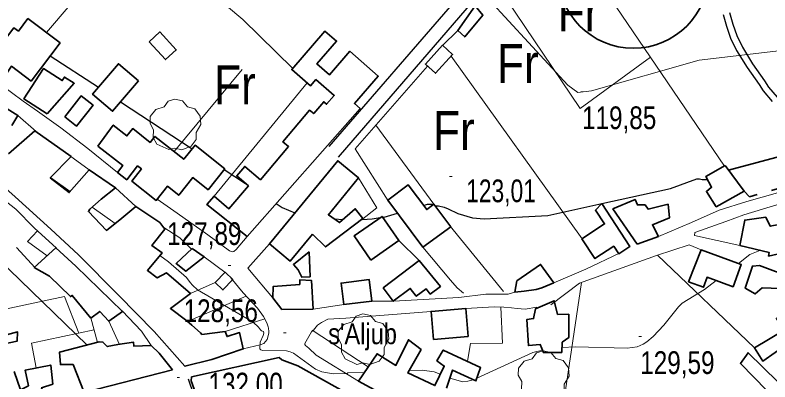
# Model space of a CAD drawing. Extents: x 483847 to 488453, y 4383581 to 4386795.
# Drawn here: x 486183.5 to 486474.2, y 4386220.2 to 4386361.3 of the extents above; entities that cross this region are included whole.
import ezdxf
from ezdxf.enums import TextEntityAlignment as Align

# ---------------------------------------------------------------- set-up
doc = ezdxf.new("R2010")
doc.units = 0
doc.header["$LTSCALE"] = 3.8
doc.linetypes.add('LONG_DASHED', pattern=[7.5, 6, -1.5])
for name, color, linetype, lineweight in [('29', 7, 'Continuous', 13), ('36', 7, 'Continuous', 25), ('37', 7, 'Continuous', 25), ('38', 7, 'Continuous', 25), ('47', 7, 'Continuous', 35), ('49', 7, 'LONG_DASHED', 35), ('51', 7, 'Continuous', 13), ('6', 7, 'Continuous', 35), ('7', 7, 'Continuous', 13), ('8', 7, 'Continuous', 25), ('9', 7, 'Continuous', 13)]:
    doc.layers.add(name, color=color, linetype=linetype, lineweight=lineweight)
doc.layers.add('31', color=7, linetype='Continuous')
doc.layers.add('5', color=7, linetype='Continuous')

msp = doc.modelspace()

# ---------------------------------------------------------------- linework, layer by layer
at = {"layer": '29'}
for points in [[(486242.69, 4386309.58), (486238.15, 4386311.7), (486236.74, 4386314.24), (486236.84, 4386317.22), (486235.47, 4386319.63), (486235.51, 4386322.38), (486237.67, 4386324.98), (486240.86, 4386325.98), (486242.51, 4386328.17), (486245.08, 4386329), (486247.94, 4386328.35), (486249.89, 4386326.08), (486252.7, 4386325.26), (486254.83, 4386322.41), (486255.07, 4386319.28), (486253.19, 4386316.13), (486253.19, 4386313.45), (486251.37, 4386310.84), (486247.75, 4386309.5), (486244.98, 4386310.13)], [(486315.11, 4386226.91), (486310.57, 4386229.03), (486309.16, 4386231.57), (486309.26, 4386234.55), (486307.89, 4386236.96), (486307.93, 4386239.71), (486310.09, 4386242.31), (486313.28, 4386243.31), (486314.93, 4386245.5), (486317.5, 4386246.33), (486320.36, 4386245.68), (486322.31, 4386243.41), (486325.12, 4386242.59), (486327.25, 4386239.74), (486327.49, 4386236.61), (486325.61, 4386233.46), (486325.61, 4386230.78), (486323.79, 4386228.17), (486320.17, 4386226.83), (486317.4, 4386227.46)], [(486384.54, 4386212.71), (486380, 4386214.83), (486378.59, 4386217.37), (486378.69, 4386220.35), (486377.32, 4386222.76), (486377.36, 4386225.51), (486379.52, 4386228.11), (486382.71, 4386229.11), (486384.36, 4386231.3), (486386.93, 4386232.13), (486389.79, 4386231.48), (486391.74, 4386229.21), (486394.55, 4386228.39), (486396.68, 4386225.54), (486396.92, 4386222.41), (486395.04, 4386219.26), (486395.04, 4386216.58), (486393.22, 4386213.97), (486389.6, 4386212.63), (486386.83, 4386213.26)]]:
    msp.add_lwpolyline(points, close=True, dxfattribs=at)
at = {"layer": '36'}
for points in [[(486304.43, 4386310.75), (486353.58, 4386367.64), (486419.82, 4386442.75)], [(486308, 4386306.63), (486357.67, 4386364.07), (486425.71, 4386441.21), (486426.98, 4386442.73)]]:
    msp.add_lwpolyline(points, dxfattribs=at)
at = {"layer": '37'}
msp.add_lwpolyline([(486250.21, 4386221.39), (486271.88, 4386157.73), (486289.38, 4386103.83)], dxfattribs=at)
at = {"layer": '38'}
for points in [[(486456.28, 4386361.56), (486457.49, 4386357.04), (486459.08, 4386352.46), (486461.38, 4386347.77), (486465.43, 4386341.18), (486470.08, 4386334.64), (486471.67, 4386332.15), (486475.04, 4386328.04)], [(486458.73, 4386362.31), (486459.94, 4386357.8), (486461.44, 4386353.44), (486463.62, 4386349.01), (486467.57, 4386342.59), (486472.2, 4386336.07), (486473.74, 4386333.66), (486476.97, 4386329.72)]]:
    msp.add_lwpolyline(points, dxfattribs=at)
at = {"layer": '47'}
for points in [[(486360.76, 4386364.92), (486354.09, 4386355.41), (486356.68, 4386352.97), (486363.71, 4386361.27)], [(486177.46, 4386334.9), (486165.66, 4386343.78), (486173.16, 4386353.75), (486178.14, 4386349.99), (486183.04, 4386356.48), (486184.75, 4386355.18), (486188.44, 4386360.04), (486200.81, 4386350.64), (486189.64, 4386335.95), (486182.1, 4386341.66)], [(486235.17, 4386351.11), (486241.47, 4386344.22), (486245.56, 4386347.96), (486239.26, 4386354.85)], [(486272.89, 4386276.13), (486316.37, 4386325.41), (486314.17, 4386327.33), (486323.38, 4386337.89), (486312.45, 4386347.41), (486304.6, 4386338.41), (486299.78, 4386342.59), (486307.34, 4386351.32), (486302.82, 4386355.21), (486290.07, 4386340.4), (486297.31, 4386334.14), (486299.37, 4386336.53), (486306.41, 4386330.45), (486303.49, 4386327.06), (486302.39, 4386327.99), (486298.56, 4386323.46), (486296.95, 4386324.81), (486286.67, 4386312.56), (486288.82, 4386310.73), (486277.98, 4386298.01), (486271.96, 4386303.12), (486268.84, 4386299.45), (486273.37, 4386295.58), (486265.86, 4386286.79), (486260.14, 4386291.66), (486257.4, 4386288.44)], [(486348.08, 4386349.72), (486341.53, 4386342.5), (486345.45, 4386338.95), (486352, 4386346.17)], [(486230.98, 4386336.09), (486221.02, 4386324.35), (486213.35, 4386330.86), (486223.31, 4386342.6)], [(486195.91, 4386323.31), (486186.91, 4386329.06), (486194.4, 4386340.79), (486201.65, 4386336.15), (486202.52, 4386337.51), (486206.25, 4386335.11)], [(486202.64, 4386322.24), (486208.94, 4386330.25), (486213.51, 4386326.66), (486207.21, 4386318.65)], [(486215.39, 4386310.95), (486225.04, 4386303.46), (486222.96, 4386300.79), (486226.53, 4386298), (486230.66, 4386303.29), (486232.12, 4386302.14), (486228.44, 4386297.48), (486237.88, 4386290.02), (486242.19, 4386295.47), (486246.52, 4386292.02), (486251.95, 4386298.84), (486257.84, 4386294.14), (486264.24, 4386302.16), (486252.81, 4386311.27), (486248.48, 4386305.84), (486237.37, 4386314.68), (486235.51, 4386312.34), (486228.81, 4386317.66), (486226.55, 4386314.82), (486221.28, 4386318.99)], [(486457.05, 4386303.43), (486464.26, 4386293.58), (486453.59, 4386287.58), (486449.78, 4386293.48), (486451.75, 4386295.11), (486449.56, 4386299.26)], [(486340.52, 4386272.09), (486327.04, 4386290.06), (486334.9, 4386295.97), (486342.04, 4386286.47), (486344.8, 4386288.54), (486351.3, 4386279.85)], [(486409.49, 4386288.81), (486420.28, 4386272.3), (486415.98, 4386269.49), (486414.07, 4386272.39), (486406.84, 4386267.64), (486401.84, 4386275.24), (486410.53, 4386280.97), (486407.03, 4386286.27)], [(486423.15, 4386273.23), (486413.74, 4386286.72), (486422.27, 4386290.43), (486423.21, 4386288.31), (486426.14, 4386288.34), (486427.32, 4386286.68), (486435, 4386288.52), (486435.6, 4386283.33), (486428.96, 4386280.65), (486431.3, 4386276.19)], [(486320.56, 4386267.05), (486331.34, 4386274.54), (486324.85, 4386283.87), (486314.07, 4386276.38)], [(486462.69, 4386272.66), (486473.98, 4386269.95), (486473.73, 4386268.6), (486496.09, 4386273.69), (486494.01, 4386280.09), (486491.31, 4386280.66), (486490.37, 4386283.15), (486474.35, 4386280.08), (486472.6, 4386283.55), (486464.55, 4386282.47)], [(486224.83, 4386247.33), (486206.92, 4386264.77), (486199.22, 4386271.79), (486190.86, 4386264.25), (486196.74, 4386260.87), (486204.8, 4386253.02), (486205.49, 4386253.46), (486212.71, 4386244.73), (486216.13, 4386247.31), (486219.6, 4386243.51)], [(486251.74, 4386271.56), (486256.27, 4386268.27), (486249.29, 4386262.74), (486245.51, 4386265.79)], [(486296.74, 4386270.24), (486297.13, 4386260.63), (486293.98, 4386260.45), (486292.59, 4386263.32), (486290.67, 4386265.3)], [(486447.73, 4386271), (486463.18, 4386265.38), (486460.06, 4386256.81), (486450.06, 4386260.42), (486448.69, 4386256.63), (486442.92, 4386258.7)], [(486339.17, 4386266.93), (486325.28, 4386256.32), (486329.18, 4386251.19), (486335.69, 4386256.15), (486337.99, 4386253.12), (486341.83, 4386256.04), (486343.41, 4386253.95), (486347.35, 4386256.94)], [(486390.97, 4386258.31), (486386.37, 4386256.42), (486384.25, 4386255.7), (486379.59, 4386255.09), (486375.99, 4386254.7), (486376.8, 4386259.04), (486385.89, 4386265.36)], [(486470.23, 4386264.98), (486496.65, 4386255.07), (486486.58, 4386248.69), (486487.51, 4386245.9), (486493.64, 4386249.26), (486495.23, 4386244.88), (486471.5, 4386228.19), (486468.28, 4386233.34), (486479.7, 4386240.08), (486476.77, 4386244.62), (486480.39, 4386246.45), (486477.55, 4386252.19), (486478.13, 4386256.16), (486471.31, 4386256.41), (486468.57, 4386254.05), (486464.7, 4386256.28), (486467.52, 4386264.72)], [(486264.37, 4386262.37), (486267.33, 4386259.55), (486263.52, 4386255.56), (486260.56, 4386258.38)], [(486298.31, 4386248.23), (486286.3, 4386248.03), (486282.76, 4386252.5), (486282.9, 4386256.93), (486293.11, 4386257.68), (486293.21, 4386259.48), (486297.71, 4386259.19)], [(486310.11, 4386249.94), (486320.95, 4386251.28), (486319.93, 4386259.55), (486309.09, 4386258.21)], [(486396.73, 4386246.3), (486396.75, 4386237.22), (486394.24, 4386235.45), (486394.04, 4386231.55), (486386.98, 4386231.43), (486385.75, 4386234.52), (486381.24, 4386234.14), (486380.64, 4386244.2), (486383.19, 4386244.54), (486383.92, 4386248.28), (486391.17, 4386251.4), (486392.45, 4386246.13)], [(486357.06, 4386248.44), (486343.75, 4386247.31), (486344.66, 4386236.54), (486357.97, 4386237.67)], [(486244.09, 4386224.77), (486210.05, 4386216.03), (486205.86, 4386226.82), (486200.98, 4386226.81), (486200.6, 4386231.62), (486215.88, 4386235.53), (486217.31, 4386235.51), (486219.01, 4386233.76), (486223.07, 4386234.53), (486229.09, 4386235.49), (486229.29, 4386233.91), (486235.9, 4386234.12), (486239.01, 4386231.22)], [(486327.58, 4386206.77), (486292.36, 4386226.33), (486286.25, 4386228.67), (486285.21, 4386229.51), (486251.48, 4386222.11), (486251.31, 4386220.62), (486258.53, 4386200.55), (486261.92, 4386201.4), (486260.82, 4386208.85), (486264.51, 4386209.47), (486264.6, 4386210.44), (486270.09, 4386211.64), (486269.71, 4386216.07), (486277.51, 4386215.89), (486278.23, 4386213.63), (486278.28, 4386207.17), (486287.56, 4386205.31), (486293.45, 4386202.68), (486294.59, 4386203.56), (486303.32, 4386200.36), (486305.31, 4386202.96), (486320.86, 4386193.66)]]:
    msp.add_lwpolyline(points, close=True, dxfattribs=at)
for points in [[(486167.31, 4386333.4), (486184.57, 4386322.72), (486182.19, 4386318.85)], [(486180.98, 4386307.91), (486191.16, 4386316.77), (486205.13, 4386306.89), (486197.06, 4386298.75), (486204.33, 4386293.02), (486212.03, 4386301.77), (486222.21, 4386294.87), (486216.6, 4386290.52), (486212.26, 4386286.61), (486211.73, 4386285.71), (486218.75, 4386278.48), (486224.6, 4386283.13), (486229.99, 4386287.63), (486239.2, 4386281.49), (486241.12, 4386278.91), (486236.15, 4386272.68), (486240.09, 4386269.85), (486234.44, 4386263.1), (486238.22, 4386260.2), (486241.78, 4386262.1), (486251.04, 4386254.16), (486243.31, 4386248.42), (486249.69, 4386243.67), (486251.62, 4386242.07), (486254.95, 4386239.02), (486255.47, 4386238.41), (486264.42, 4386239.56), (486265.14, 4386237.6), (486269.96, 4386239.18), (486271.37, 4386232.86), (486259.23, 4386228.76), (486248.92, 4386226.2), (486237.1, 4386239.58), (486223.27, 4386253.58), (486207.89, 4386269.11), (486197.22, 4386278.94), (486183.52, 4386291.37), (486172.92, 4386300.75)], [(486304.02, 4386284.35), (486315.79, 4386298.66), (486307.75, 4386305.27), (486281.45, 4386273.28), (486289.49, 4386266.67), (486298, 4386277.02)], [(486304.17, 4386284.52), (486308.46, 4386281.48), (486314.54, 4386286.79), (486317.49, 4386283), (486303.07, 4386272.1), (486297.99, 4386277.01)], [(486175.76, 4386237.16), (486184.43, 4386239.43), (486184.3, 4386235.91), (486176.25, 4386234.22)], [(486395.21, 4386177.36), (486315.77, 4386220.44), (486322.9, 4386230.99), (486330.19, 4386226.54), (486334.98, 4386236.37), (486339.88, 4386232.63), (486334.72, 4386223.62), (486345.23, 4386218.74), (486348.79, 4386226.27), (486345.97, 4386228.34), (486348.43, 4386232.43), (486362.81, 4386225.7), (486361.01, 4386220.54), (486351.92, 4386224.73), (486349.65, 4386217.78)], [(486477.24, 4386220.15), (486465.85, 4386231.42), (486462.86, 4386227.26), (486473.07, 4386216.84), (486470.77, 4386213.49), (486472.16, 4386211.3), (486460.25, 4386202.46), (486461.85, 4386198.92), (486450.49, 4386191.42), (486448.67, 4386195.35), (486435.72, 4386187.06), (486442.26, 4386177.36), (486466.22, 4386194.28), (486478.57, 4386202.65)], [(486183.08, 4386224.14), (486185.53, 4386217.06), (486188.7, 4386218.66), (486187.37, 4386224.68), (486197.22, 4386226.64), (486198.02, 4386219.35), (486193.72, 4386217.91), (486195.74, 4386212.18), (486168.04, 4386205.9)]]:
    msp.add_lwpolyline(points, dxfattribs=at)
at = {"layer": '49'}
msp.add_lwpolyline([(486458.34, 4386301.68), (486494.61, 4386311.45), (486496.77, 4386300.16), (486466.41, 4386291.44), (486464.26, 4386293.58)], dxfattribs=at)
at = {"layer": '51'}
for p, q in [((486456.75, 4386303.26), (486391.78, 4386398.99)), ((486354.09, 4386355.41), (486348.16, 4386349.66)), ((486351.47, 4386345.58), (486401.87, 4386275.21)), ((486342.37, 4386341.75), (486314.49, 4386309.83)), ((486244.76, 4386308.81), (486270.96, 4386340.47)), ((486296.02, 4386335.27), (486260.14, 4386291.66)), ((486184.57, 4386322.72), (486191.55, 4386316.5)), ((486344.8, 4386288.54), (486322.45, 4386318.94)), ((486314.49, 4386309.83), (486327.25, 4386289.8)), ((486204.51, 4386307.34), (486212.03, 4386301.77)), ((486222.21, 4386294.87), (486229.99, 4386287.63)), ((486371.64, 4386254.98), (486351.1, 4386280.12)), ((486331.34, 4386274.54), (486339.17, 4386266.93)), ((486191.26, 4386264.03), (486184.07, 4386271.93)), ((486430.96, 4386268.89), (486468.28, 4386233.34)), ((486256.27, 4386268.27), (486264.81, 4386261.96)), ((486251.04, 4386254.16), (486260.56, 4386258.38)), ((486401.64, 4386258.42), (486392.49, 4386196.61)), ((486249.95, 4386243.46), (486272.55, 4386253.15)), ((486298.31, 4386248.23), (486311.05, 4386250.06)), ((486215.22, 4386235.36), (486212.65, 4386244.81)), ((486219.6, 4386243.51), (486223.66, 4386234.62)), ((486264.42, 4386239.56), (486279.69, 4386244.42)), ((486319.47, 4386225.92), (486297.96, 4386240.13))]:
    msp.add_line(p, q, dxfattribs=at)
for points in [[(486195.55, 4386354.65), (486255.51, 4386424.8), (486271.85, 4386443.03)], [(486229.66, 4386394.55), (486271.24, 4386359.67), (486290.41, 4386340.8)], [(486428.28, 4386345.22), (486401.16, 4386325.39), (486369.2, 4386372.82)], [(486222.96, 4386300.79), (486211.55, 4386310.03), (486201.16, 4386317.98), (486192.17, 4386324.41), (486186.6, 4386328.17), (486177.46, 4386334.9), (486177.52, 4386332.97)], [(486431.3, 4386276.19), (486444.05, 4386281.56), (486454.7, 4386286.21), (486465.33, 4386289.66), (486483.03, 4386294.58), (486500.2, 4386298.46), (486502.48, 4386300.76), (486503.42, 4386303.22), (486503.54, 4386306.82), (486500.97, 4386315.41)], [(486315.79, 4386298.66), (486322.8, 4386287.2), (486316.75, 4386282.44)], [(486175.34, 4386293.22), (486183.83, 4386286.64), (486190.85, 4386279.48), (486199.39, 4386271.64)], [(486462.69, 4386272.66), (486445.18, 4386276.52), (486445.27, 4386277.64), (486457.27, 4386281.97), (486464.21, 4386284.5), (486478.52, 4386288.87), (486485.83, 4386290.94), (486499.08, 4386293.75)], [(486272.9, 4386276.14), (486268.62, 4386271.09), (486267.78, 4386270.35), (486267.33, 4386270.28), (486266.06, 4386270.6), (486257.67, 4386276.8), (486245.93, 4386285.07), (486238.23, 4386290.47)], [(486195.81, 4386268.71), (486188.22, 4386274.19), (486192.08, 4386278.36)], [(486240.45, 4386279.82), (486247, 4386275.68), (486251.45, 4386271.29)], [(486281.45, 4386273.28), (486273.17, 4386263.97), (486283.22, 4386251.93)], [(486340.52, 4386272.09), (486351.21, 4386259.33), (486353.8, 4386256.44), (486356.17, 4386254.38)], [(486389.81, 4386249.84), (486400.95, 4386258.17), (486430.59, 4386268.77), (486443.1, 4386272.87), (486447.73, 4386271)], [(486390.97, 4386258.31), (486403.28, 4386263.61), (486416.28, 4386269.69)], [(486266.64, 4386260.22), (486271.31, 4386254.47), (486276.85, 4386248.54), (486279.13, 4386245.35), (486279.86, 4386244.14), (486280.59, 4386242.48), (486280.95, 4386241.43), (486281.09, 4386240.82), (486281.22, 4386239.62), (486281.21, 4386238.95), (486280.58, 4386236.48), (486279.28, 4386235), (486277.85, 4386234.42), (486271.37, 4386232.86)], [(486320.95, 4386251.28), (486329.25, 4386251.24), (486354.42, 4386252.6), (486364.79, 4386253.88), (486373.42, 4386253.98), (486375.99, 4386254.7)], [(486208.04, 4386238.94), (486202.48, 4386253.05), (486175.33, 4386247.27)], [(486357.06, 4386248.44), (486368.03, 4386249.11), (486371.78, 4386248.9), (486374.7, 4386248.64), (486376.87, 4386248.46), (486380.02, 4386248.18), (486384.42, 4386248.96)], [(486370.55, 4386248.98), (486371.2, 4386235.1), (486358.89, 4386234.91), (486357.72, 4386228.09)], [(486224.7, 4386247.47), (486232.23, 4386239.72), (486235.87, 4386234.12)], [(486315.77, 4386220.44), (486299.4, 4386230.51), (486296.59, 4386233.1), (486295.33, 4386234.24), (486295.11, 4386234.62), (486295.11, 4386234.92), (486296.65, 4386237.6), (486297.65, 4386239.39), (486298.41, 4386240.12), (486299.94, 4386242.05), (486301.46, 4386243.08), (486303.95, 4386244.32), (486310.94, 4386244.75), (486343.75, 4386247.31)], [(486191.63, 4386225.53), (486189.77, 4386235.08), (486213.92, 4386240.18)]]:
    msp.add_lwpolyline(points, dxfattribs=at)
at = {"layer": '6'}
msp.add_circle((486421.62, 4386377.7), 29.1, dxfattribs=at)
at = {"layer": '7'}
for p, q in [((486401.36, 4386331.82), (486402.36, 4386331.82)), ((486350.81, 4386299.23), (486351.81, 4386299.23)), ((486265.54, 4386264.92), (486266.54, 4386264.92)), ((486286.94, 4386239.01), (486287.94, 4386239.01)), ((486423.78, 4386237.59), (486424.78, 4386237.59)), ((486245.88, 4386221.81), (486246.88, 4386221.81))]:
    msp.add_line(p, q, dxfattribs=at)
at = {"layer": '8'}
for p, q in [((486197.06, 4386345.7), (486215.64, 4386333.56)), ((486224.12, 4386328.01), (486251.75, 4386309.94)), ((486264.04, 4386301.91), (486272.21, 4386296.57)), ((486306.34, 4386282.98), (486309.89, 4386282.73)), ((486324.15, 4386283.39), (486324.16, 4386283.39))]:
    msp.add_line(p, q, dxfattribs=at)
for points in [[(486409.5, 4386288.79), (486435.92, 4386294.57), (486446.11, 4386298.32), (486447.09, 4386298.35), (486448.2, 4386298.12), (486450.18, 4386298.09)], [(486284.08, 4386288.81), (486286.38, 4386287.3), (486291.25, 4386285.21)], [(486345.2, 4386288), (486345.25, 4386287.99), (486346.63, 4386287.89), (486348.76, 4386287.46), (486350.36, 4386286.83), (486354.01, 4386285), (486359.68, 4386283.32), (486364.13, 4386282.9), (486388.73, 4386284.24), (486409.46, 4386288.78)], [(486340.81, 4386288.1), (486342.34, 4386288.55), (486344.14, 4386288.62), (486344.5, 4386288.32)], [(486317.15, 4386282.74), (486320.98, 4386282.9), (486324.15, 4386283.39)], [(486325.09, 4386283.53), (486325.6, 4386283.61), (486330.74, 4386285.13)]]:
    msp.add_lwpolyline(points, dxfattribs=at)
at = {"layer": '9'}
for p, q in [((486204.71, 4386293.45), (486197.16, 4386298.85)), ((486222.03, 4386281.08), (486213.16, 4386287.42)), ((486170.4, 4386273.8), (486211.25, 4386234.34))]:
    msp.add_line(p, q, dxfattribs=at)
for points in [[(486351.94, 4386377.1), (486353.05, 4386376.65), (486361.63, 4386370.93), (486366.07, 4386367.34), (486396.41, 4386334.35), (486400.31, 4386331.6), (486405.56, 4386332.26), (486446.97, 4386343.97), (486480.88, 4386347.97)], [(486279.12, 4386239.56), (486278.45, 4386239.78), (486278.26, 4386239.94), (486278.06, 4386240.15), (486277.31, 4386241.25), (486275.16, 4386243.16), (486253.76, 4386255.59), (486251.81, 4386257.41), (486250.9, 4386258.44), (486249.56, 4386260.33), (486242.52, 4386266.44), (486239.21, 4386268.8)], [(486470.39, 4386270.81), (486466.5, 4386269.16), (486462.1, 4386265.77)], [(486453.52, 4386259.17), (486449, 4386255.7), (486440.44, 4386250.46), (486439, 4386249.12), (486433.41, 4386242.01), (486429.32, 4386237.6), (486426.82, 4386235.58), (486425.46, 4386234.73), (486423.05, 4386233.66), (486419.28, 4386233.15), (486399.33, 4386233.72), (486394.14, 4386233.44)], [(486318.08, 4386223.85), (486311.65, 4386223.61), (486311.6, 4386223.6), (486311.58, 4386223.58), (486311.6, 4386223.5), (486310.82, 4386223.4), (486306.01, 4386223.32), (486301.59, 4386224.06), (486299.21, 4386225.13), (486290.7, 4386231.24), (486289.41, 4386231.74), (486288.07, 4386232.1), (486278.83, 4386232.26), (486278.19, 4386232.55), (486277.76, 4386232.96), (486277.95, 4386235.45), (486279.08, 4386238.08), (486279.33, 4386238.98), (486279.12, 4386239.56)], [(486386.58, 4386232.44), (486382.97, 4386231.44), (486361.37, 4386221.59)], [(486347.28, 4386223.09), (486344.97, 4386224.05), (486340.26, 4386224.69), (486335.22, 4386224.5)], [(486360.05, 4386220.98), (486359.96, 4386220.94), (486357.86, 4386220.45), (486355.96, 4386220.23), (486350.9, 4386221.61)]]:
    msp.add_lwpolyline(points, dxfattribs=at)

# ---------------------------------------------------------------- texts
at = {"layer": '31', "width": 0.85}
for p in [(486400.55, 4386355.12), (486377.12, 4386335.2), (486268.18, 4386327), (486352.52, 4386309.42)]:
    msp.add_text('Fr', height=15, dxfattribs=at).set_placement(p, align=Align.CENTER)
at = {"layer": '5', "width": 0.85}
msp.add_text("s'Aljub", height=8, dxfattribs=at).set_placement((486330.58, 4386234.68), align=Align.RIGHT)
at = {"layer": '7'}
for s, width, p in [('119,85', 0.8, (486401.86, 4386317.45)), ('123,01', 0.75, (486357.25, 4386289.33)), ('127,89', 0.8, (486242.06, 4386272.87)), ('128,56', 0.8, (486248.4, 4386243.18)), ('129,59', 0.8, (486424.28, 4386223.22)), ('132,00', 0.8, (486257.97, 4386214.94))]:
    msp.add_text(s, height=8.75, dxfattribs=dict(at, width=width)).set_placement(p)

doc.saveas('drawing.dxf')
